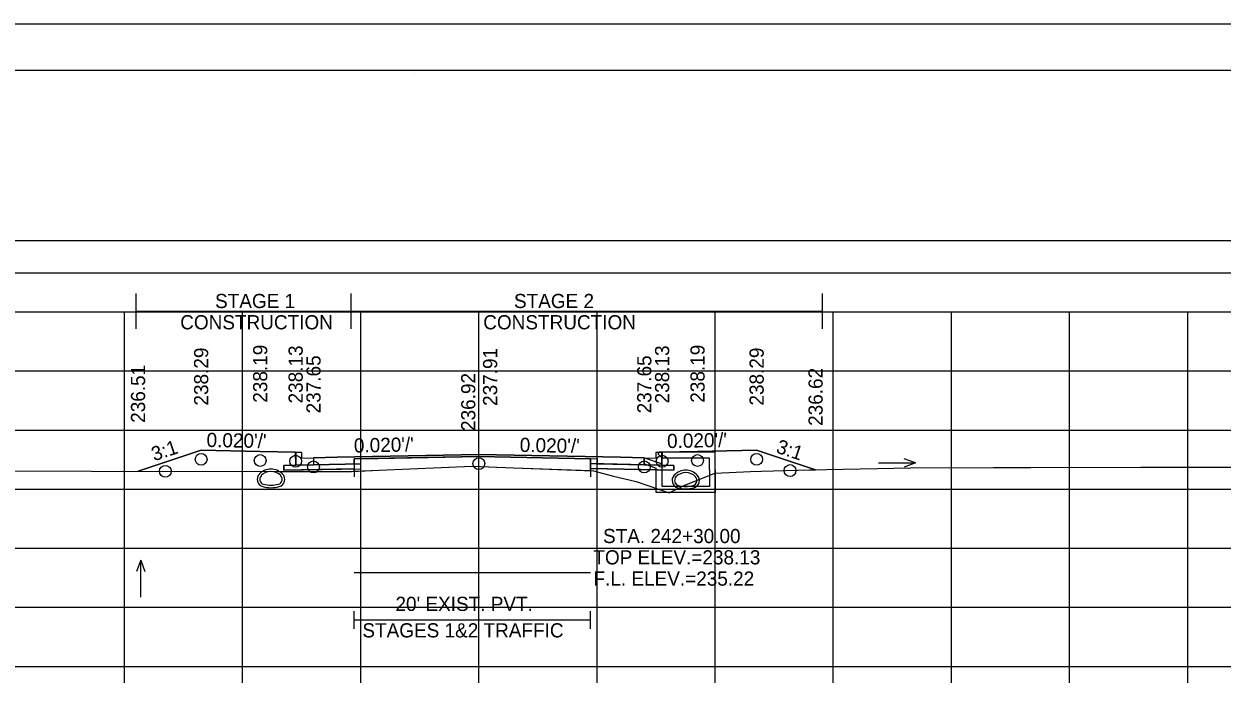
# Model space of a CAD drawing. Extents: x 1369627 to 1374022, y 380035 to 398173.
# Drawn here: x 1372060 to 1372161.4, y 390222.6 to 390279 of the extents above; entities that cross this region are included whole.
import ezdxf

# ---------------------------------------------------------------- set-up
doc = ezdxf.new("R2010")
doc.units = 0
for name, color, linetype in [('Default', 7, 'Continuous'), ('R_Alt Surface', 7, 'Continuous'), ('R_Axis', 7, 'Continuous'), ('R_Axis Annot', 7, 'Continuous'), ('R_Border', 7, 'Continuous'), ('R_Drive', 7, 'Continuous'), ('R_Exist Surface', 7, 'Continuous'), ('R_Fin Surface', 7, 'Continuous'), ('R_Grid', 7, 'Continuous'), ('R_MOT', 7, 'Continuous'), ('R_No Plot', 7, 'Continuous'), ('R_Water', 7, 'Continuous'), ('R_Water Annot', 7, 'Continuous'), ('R_Xsect Elev', 7, 'Continuous'), ('R_Xsect Slope', 7, 'Continuous'), ('T_Vehicle Path Rt', 7, 'Continuous')]:
    doc.layers.add(name, color=color, linetype=linetype)

msp = doc.modelspace()

# ---------------------------------------------------------------- linework, layer by layer
at = {"layer": 'Default'}
for p, q in [((1372087.97, 390227.82), (1372087.97, 390229.32)), ((1372087.97, 390228.57), (1372107.97, 390228.57)), ((1372107.97, 390227.82), (1372107.97, 390229.32))]:
    msp.add_line(p, q, dxfattribs=at)
for points in [[(1371948.53, 390257.95), (1372248.53, 390257.95), (1372248.53, 390260.65), (1371948.53, 390260.65)], [(1372083.02, 390242.77), (1372083.52, 390242.77), (1372083.53, 390242.27), (1372084.53, 390242.29), (1372084.53, 390241.7), (1372083.03, 390241.67)], [(1372113.53, 390242.27), (1372113.54, 390242.77), (1372114.04, 390242.77), (1372114.03, 390241.67), (1372112.53, 390241.7), (1372112.53, 390242.29)]]:
    msp.add_lwpolyline(points, close=True, dxfattribs=at)
at = {"layer": 'R_Alt Surface'}
msp.add_lwpolyline([(1372083.03, 390242.77), (1372083.03, 390241.67), (1372084.53, 390241.7), (1372087.97, 390241.77), (1372087.97, 390242.19), (1372098.53, 390242.4), (1372107.97, 390242.21), (1372107.97, 390241.8), (1372112.53, 390241.7), (1372114.03, 390241.67), (1372114.03, 390242.77)], dxfattribs=at)
for points in [[(1372082.03, 390241.65), (1372083.03, 390241.67), (1372084.53, 390241.7), (1372087.97, 390241.77), (1372087.97, 390241.36), (1372082.03, 390241.24)], [(1372115.03, 390241.65), (1372114.03, 390241.67), (1372112.53, 390241.7), (1372107.97, 390241.8), (1372107.97, 390241.38), (1372115.03, 390241.24)]]:
    msp.add_lwpolyline(points, close=True, dxfattribs=at)
at = {"layer": 'R_Axis'}
for p, q in [((1371948.53, 390224.64), (1372248.53, 390224.64)), ((1372068.53, 390223.24), (1372068.53, 390224.64)), ((1372078.53, 390223.24), (1372078.53, 390224.64)), ((1372088.53, 390223.24), (1372088.53, 390224.64)), ((1372098.53, 390223.24), (1372098.53, 390224.64)), ((1372108.53, 390223.24), (1372108.53, 390224.64)), ((1372118.53, 390223.24), (1372118.53, 390224.64)), ((1372128.53, 390223.24), (1372128.53, 390224.64)), ((1372138.53, 390223.24), (1372138.53, 390224.64)), ((1372148.53, 390223.24), (1372148.53, 390224.64)), ((1372158.53, 390223.24), (1372158.53, 390224.64))]:
    msp.add_line(p, q, dxfattribs=at)
at = {"layer": 'R_Border'}
for p, q in [((1371940.53, 390275.1), (1372256.71, 390275.1)), ((1372093.05, 390274.84), (1372093.05, 390274.84)), ((1372093.05, 390274.84), (1372093.05, 390274.84))]:
    msp.add_line(p, q, dxfattribs=at)
at = {"layer": 'R_Drive'}
for centre, radius, start, end in [((1372080.42, 390240.47), 0.646, 136.3515, 253.9529), ((1372080.93, 390239.99), 1.35, 43.6485, 136.3515), ((1372080.42, 390240.47), 0.438, 136.3515, 253.9529), ((1372080.93, 390239.99), 1.15, 43.6485, 136.3515), ((1372081.45, 390240.47), 0.438, 286.0471, 43.6485), ((1372081.45, 390240.47), 0.646, 286.0471, 43.6485), ((1372080.93, 390242.26), 2.5, 253.9529, 286.0471), ((1372080.93, 390242.26), 2.29, 253.9529, 286.0471)]:
    msp.add_arc(centre, radius, start, end, dxfattribs=at)
at = {"layer": 'R_Exist Surface'}
msp.add_lwpolyline([(1372049.91, 390241.19), (1372081.54, 390241.13), (1372087.75, 390241.14), (1372090.1, 390241.25), (1372097.97, 390241.58), (1372101.47, 390241.45), (1372108.23, 390241.2), (1372109.8, 390240.77), (1372111.85, 390240.29), (1372113.81, 390239.62), (1372114.64, 390239.34), (1372115.92, 390239.94), (1372118.5, 390240.99), (1372121.51, 390241.13), (1372122.44, 390241.15), (1372126.51, 390241.26), (1372135.1, 390241.44), (1372142.1, 390241.48), (1372145.24, 390241.46), (1372154.57, 390241.51), (1372163.18, 390241.5)], dxfattribs=at)
at = {"layer": 'R_Fin Surface'}
msp.add_lwpolyline([(1372069.68, 390241.15), (1372075.02, 390242.93), (1372080.02, 390242.83), (1372083.02, 390242.77), (1372083.52, 390242.77), (1372083.53, 390242.27), (1372084.53, 390242.29), (1372086.53, 390242.33), (1372098.53, 390242.57), (1372110.53, 390242.33), (1372112.53, 390242.29), (1372113.53, 390242.27), (1372113.54, 390242.77), (1372114.04, 390242.77), (1372117.04, 390242.83), (1372122.04, 390242.93), (1372127.03, 390241.27)], dxfattribs=at)
at = {"layer": 'R_Grid'}
for p, q in [((1371948.53, 390254.64), (1372248.53, 390254.64)), ((1372068.53, 390224.64), (1372068.53, 390254.64)), ((1372078.53, 390224.64), (1372078.53, 390254.64)), ((1372088.53, 390224.64), (1372088.53, 390254.64)), ((1372098.53, 390224.64), (1372098.53, 390254.64)), ((1372108.53, 390224.64), (1372108.53, 390254.64)), ((1372118.53, 390224.64), (1372118.53, 390254.64)), ((1372128.53, 390224.64), (1372128.53, 390254.64)), ((1372138.53, 390224.64), (1372138.53, 390254.64)), ((1372148.53, 390224.64), (1372148.53, 390254.64)), ((1372158.53, 390224.64), (1372158.53, 390254.64)), ((1371948.53, 390249.64), (1372248.53, 390249.64)), ((1371948.53, 390244.64), (1372248.53, 390244.64)), ((1371948.53, 390239.64), (1372248.53, 390239.64)), ((1371948.53, 390234.64), (1372248.53, 390234.64)), ((1371948.53, 390229.64), (1372248.53, 390229.64)), ((1371948.53, 390224.64), (1372248.53, 390224.64))]:
    msp.add_line(p, q, dxfattribs=at)
at = {"layer": 'R_MOT'}
for p, q in [((1372069.52, 390253.2), (1372069.52, 390256.2)), ((1372087.71, 390253.2), (1372087.71, 390256.2)), ((1372127.62, 390253.2), (1372127.62, 390256.2)), ((1372069.52, 390254.7), (1372127.62, 390254.7))]:
    msp.add_line(p, q, dxfattribs=at)
at = {"layer": 'R_No Plot'}
msp.add_line((1371928.13, 390279), (1372261.46, 390279), dxfattribs=at)
for points in [[(1371928.12, 390279), (1372261.46, 390279), (1372261.46, 390065.66), (1371928.12, 390065.66)], [(1372174.45, 390275.1), (1372194.07, 390275.1), (1372194.07, 390265.22), (1372210.18, 390265.22), (1372233.38, 390265.22), (1372233.38, 390232.55), (1372256.59, 390232.55), (1372256.71, 390069.64), (1371940.53, 390069.64), (1371940.53, 390275.1)], [(1372088.53, 390241.78), (1372084.53, 390241.7), (1372083.03, 390241.67), (1372082.03, 390241.65), (1372082.03, 390241.24), (1372088.53, 390241.37)], [(1372098.53, 390242.57), (1372086.53, 390242.33), (1372084.53, 390242.29), (1372084.53, 390241.7), (1372088.53, 390241.78), (1372088.53, 390242.2), (1372098.53, 390242.4), (1372108.53, 390242.2), (1372108.53, 390241.78), (1372112.53, 390241.7), (1372112.53, 390242.29), (1372110.53, 390242.33)], [(1372108.53, 390241.78), (1372112.53, 390241.7), (1372114.03, 390241.67), (1372115.03, 390241.65), (1372115.03, 390241.24), (1372108.53, 390241.37)]]:
    msp.add_lwpolyline(points, close=True, dxfattribs=at)
for points in [[(1372083.02, 390242.77), (1372083.03, 390241.67), (1372084.53, 390241.7), (1372088.53, 390241.78), (1372088.53, 390242.2), (1372098.53, 390242.4), (1372108.53, 390242.2), (1372108.53, 390241.78), (1372112.53, 390241.7), (1372114.03, 390241.67), (1372114.04, 390242.77)], [(1372087.97, 390232.58), (1372107.97, 390232.58)]]:
    msp.add_lwpolyline(points, dxfattribs=at)
for centre in [(1372075.02, 390242.16), (1372122.04, 390242.16), (1372071.99, 390241.15), (1372080.02, 390242.06), (1372083.02, 390242), (1372084.53, 390241.52), (1372098.53, 390241.8), (1372112.53, 390241.52), (1372114.04, 390242), (1372117.04, 390242.06), (1372124.87, 390241.21)]:
    msp.add_circle(centre, 0.5, dxfattribs=at)
at = {"layer": 'R_Water'}
for p, q in [((1372113.71, 390242.61), (1372113.79, 390242.77)), ((1372113.71, 390242.61), (1372114.04, 390242.27)), ((1372118.54, 390242.77), (1372113.79, 390242.77)), ((1372118.54, 390241.27), (1372118.54, 390242.77)), ((1372112.54, 390242.29), (1372114.04, 390241.77)), ((1372112.54, 390241.77), (1372113.54, 390241.42)), ((1372118.04, 390242.27), (1372114.04, 390242.27)), ((1372114.04, 390241.27), (1372114.04, 390241.77)), ((1372118.04, 390241.27), (1372118.04, 390242.27)), ((1372113.54, 390241.27), (1372113.54, 390241.42))]:
    msp.add_line(p, q, dxfattribs=at)
for points in [[(1372112.54, 390241.77), (1372112.54, 390242.29)], [(1372118.54, 390241.27), (1372118.54, 390239.36), (1372116.04, 390239.36), (1372113.54, 390239.36), (1372113.54, 390241.27)], [(1372118.04, 390241.27), (1372118.04, 390239.86), (1372116.04, 390239.86), (1372114.04, 390239.86), (1372114.04, 390241.27)]]:
    msp.add_lwpolyline(points, dxfattribs=at)
for centre, radius, start, end in [((1372115.53, 390240.37), 0.646, 136.3515, 253.9529), ((1372115.53, 390240.38), 0.646, 136.3515, 253.9529), ((1372116.04, 390239.89), 1.35, 43.6485, 136.3515), ((1372116.04, 390239.89), 1.35, 43.6485, 136.3515), ((1372115.53, 390240.37), 0.438, 136.3515, 253.9529), ((1372115.53, 390240.38), 0.438, 136.3515, 253.9529), ((1372116.04, 390239.89), 1.15, 43.6485, 136.3515), ((1372116.04, 390239.89), 1.15, 43.6485, 136.3515), ((1372116.55, 390240.37), 0.438, 286.0471, 43.6485), ((1372116.55, 390240.38), 0.438, 286.0471, 43.6485), ((1372116.55, 390240.37), 0.646, 286.0471, 43.6485), ((1372116.55, 390240.38), 0.646, 286.0471, 43.6485), ((1372116.04, 390242.16), 2.5, 253.9529, 286.0471), ((1372116.04, 390242.16), 2.5, 253.9529, 286.0471), ((1372116.04, 390242.16), 2.29, 253.9529, 286.0471), ((1372116.04, 390242.16), 2.29, 253.9529, 286.0471)]:
    msp.add_arc(centre, radius, start, end, dxfattribs=at)
at = {"layer": 'R_Water Annot'}
for p, q in [((1372132.35, 390241.86), (1372135.49, 390241.86)), ((1372135.49, 390241.86), (1372134.53, 390242.21)), ((1372135.49, 390241.86), (1372134.53, 390241.51)), ((1372069.91, 390233.63), (1372069.56, 390232.67)), ((1372069.91, 390230.49), (1372069.91, 390233.63)), ((1372069.91, 390233.63), (1372070.26, 390232.67))]:
    msp.add_line(p, q, dxfattribs=at)
at = {"layer": 'R_Xsect Elev'}
msp.add_line((1372098.53, 390241.56), (1372098.53, 390251.56), dxfattribs=at)
at = {"layer": 'T_Vehicle Path Rt'}
for p, q in [((1372083.03, 390241.67), (1372083.02, 390242.77)), ((1372114.04, 390242.77), (1372114.03, 390241.67)), ((1372087.97, 390242.19), (1372087.97, 390240.67)), ((1372087.97, 390242.19), (1372087.97, 390241.77)), ((1372087.97, 390241.77), (1372087.97, 390241.36)), ((1372107.97, 390242.21), (1372107.97, 390240.69)), ((1372107.97, 390241.38), (1372107.97, 390241.8)), ((1372087.97, 390241.15), (1372087.97, 390241.36)), ((1372087.97, 390241.36), (1372087.97, 390241.15)), ((1372107.97, 390241.21), (1372107.97, 390241.38)), ((1372107.97, 390241.38), (1372107.97, 390241.21))]:
    msp.add_line(p, q, dxfattribs=at)
for points in [[(1372083.02, 390242.77), (1372080.02, 390242.83), (1372075.02, 390242.93), (1372069.68, 390241.15)], [(1372127.03, 390241.27), (1372122.04, 390242.93), (1372117.04, 390242.83), (1372114.04, 390242.77)], [(1372087.97, 390241.36), (1372082.03, 390241.24), (1372082.03, 390241.65), (1372083.03, 390241.67)], [(1372107.97, 390241.8), (1372107.97, 390242.21), (1372098.53, 390242.4), (1372087.97, 390242.19)], [(1372087.97, 390241.15), (1372090.1, 390241.25), (1372097.97, 390241.58), (1372101.47, 390241.45), (1372107.97, 390241.21)], [(1372114.03, 390241.67), (1372115.03, 390241.65), (1372115.03, 390241.24), (1372107.97, 390241.38)], [(1372069.68, 390241.15), (1372081.54, 390241.13), (1372087.75, 390241.14), (1372087.97, 390241.15)], [(1372107.97, 390241.21), (1372108.23, 390241.2), (1372109.8, 390240.77), (1372111.85, 390240.29), (1372113.81, 390239.62), (1372114.64, 390239.34), (1372115.92, 390239.94), (1372118.5, 390240.99), (1372121.51, 390241.13), (1372122.44, 390241.15), (1372126.51, 390241.26), (1372127.03, 390241.27)]]:
    msp.add_lwpolyline(points, dxfattribs=at)

# ---------------------------------------------------------------- texts
at = {"layer": 'R_Axis Annot'}
for s, p in [("20' EXIST. PVT.", (1372091.47, 390229.33)), ('STAGES 1&2 TRAFFIC', (1372088.67, 390227.09))]:
    msp.add_text(s, height=1.2, dxfattribs=at).set_placement(p)
at = {"layer": 'R_MOT'}
for s, p in [('STAGE 1', (1372076.2, 390254.96)), ('STAGE 2', (1372101.5, 390254.96)), ('CONSTRUCTION', (1372073.25, 390253.16)), ('CONSTRUCTION', (1372098.9, 390253.16))]:
    msp.add_text(s, height=1.2, dxfattribs=at).set_placement(p)
at = {"layer": 'R_Water Annot'}
for s, p in [('STA. 242+30.00', (1372109.04, 390235.07)), ('TOP ELEV.=238.13', (1372108.22, 390233.27)), ('F.L. ELEV.=235.22', (1372108.23, 390231.47))]:
    msp.add_text(s, height=1.2, dxfattribs=at).set_placement(p)
at = {"layer": 'R_Xsect Elev'}
for s, p in [('238.19', (1372080.62, 390246.95)), ('238.13', (1372083.62, 390246.89)), ('238.13', (1372114.64, 390246.89)), ('238.19', (1372117.64, 390246.95)), ('238.29', (1372075.62, 390246.71)), ('237.65', (1372085.13, 390246.05)), ('237.91', (1372100.08, 390246.68)), ('237.65', (1372113.13, 390246.05)), ('238.29', (1372122.64, 390246.71)), ('236.51', (1372070.28, 390245.25)), ('236.62', (1372127.63, 390244.99)), ('236.92', (1372098.23, 390244.56))]:
    msp.add_text(s, height=1.2, rotation=90, dxfattribs=at).set_placement(p)
at = {"layer": 'R_Xsect Slope'}
for s, rotation, p in [('3:1', 18.4332, (1372071.04, 390241.99)), ("0.020'/'", 358.8542, (1372075.47, 390243.21)), ("0.020'/'", 1.1458, (1372087.96, 390242.73)), ("0.020'/'", 358.8542, (1372101.98, 390242.79)), ("0.020'/'", 1.1458, (1372114.47, 390243.11)), ('3:1', 341.5668, (1372123.61, 390242.75))]:
    msp.add_text(s, height=1.2, rotation=rotation, dxfattribs=at).set_placement(p)

doc.saveas('drawing.dxf')
